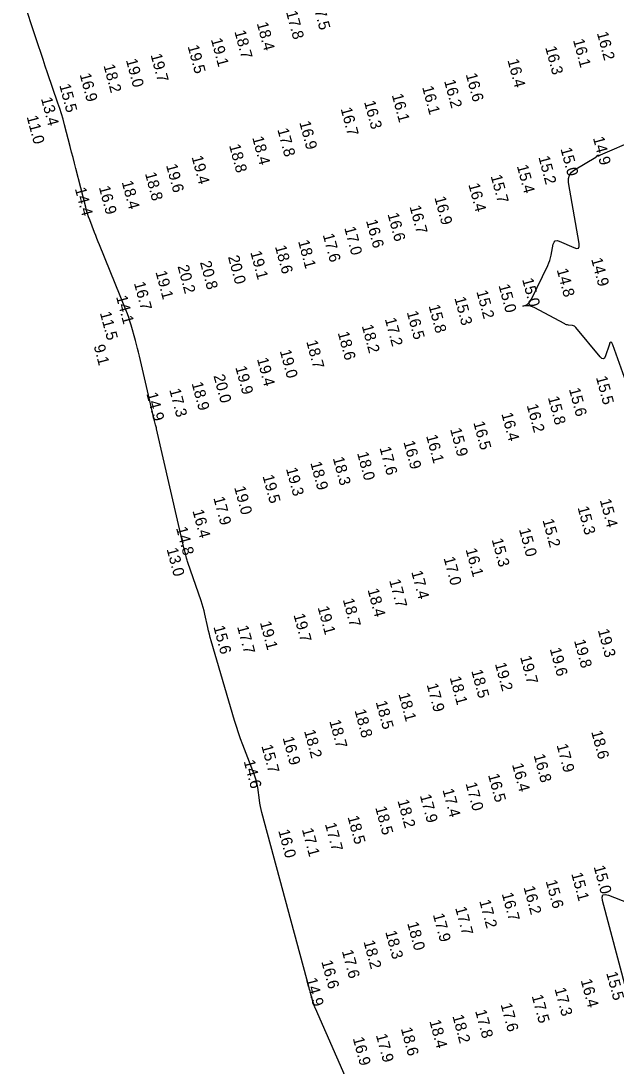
# Model space of a CAD drawing. Extents: x 988130 to 1132882, y 654656 to 841453.
# Drawn here: x 1033487.3 to 1033751.9, y 799581.1 to 800045.9 of the extents above; entities that cross this region are included whole.
import ezdxf

# ---------------------------------------------------------------- set-up
doc = ezdxf.new("R2010")
doc.units = 0
doc.layers.add('V-TOPO-MAJR', color=7, linetype='Continuous')
doc.layers.add('V-TOPO-SOUN', color=7, linetype='Continuous')

msp = doc.modelspace()

# ---------------------------------------------------------------- linework, layer by layer
at = {"layer": 'V-TOPO-MAJR'}
for points in [[(1033637.32, 799563.45), (1033618.24, 799606.75), (1033618.15, 799606.97), (1033618.06, 799607.19), (1033617.97, 799607.41), (1033617.89, 799607.63), (1033617.57, 799608.52), (1033617.5, 799608.74), (1033617.42, 799608.96), (1033617.35, 799609.19), (1033617.29, 799609.42), (1033616.27, 799613.12), (1033616.08, 799613.81), (1033615.9, 799614.5), (1033615.71, 799615.19), (1033615.52, 799615.89), (1033594.49, 799693.83), (1033594.14, 799695.21), (1033593.83, 799696.6), (1033593.58, 799698), (1033593.36, 799699.41), (1033592.6, 799705.06), (1033592.37, 799706.46), (1033592.05, 799707.85), (1033591.66, 799709.21), (1033591.19, 799710.55), (1033586.03, 799723.96), (1033585.03, 799726.65), (1033584.08, 799729.36), (1033583.19, 799732.08), (1033582.35, 799734.83), (1033571.96, 799770.23), (1033571.54, 799771.7), (1033571.15, 799773.17), (1033570.78, 799774.65), (1033570.43, 799776.13), (1033569.09, 799782.09), (1033568.74, 799783.57), (1033568.34, 799785.04), (1033567.91, 799786.5), (1033567.43, 799787.95), (1033561.51, 799805.11), (1033561.35, 799805.59), (1033561.2, 799806.08), (1033561.07, 799806.58), (1033560.94, 799807.07), (1033560.46, 799809.06), (1033560.34, 799809.56), (1033560.22, 799810.06), (1033560.11, 799810.56), (1033559.99, 799811.06), (1033547.68, 799864.49), (1033547.58, 799864.93), (1033547.47, 799865.38), (1033547.36, 799865.82), (1033547.24, 799866.27), (1033546.77, 799868.04), (1033546.65, 799868.48), (1033546.54, 799868.92), (1033546.43, 799869.37), (1033546.33, 799869.82), (1033540.08, 799896.85), (1033539.67, 799898.58), (1033539.23, 799900.32), (1033538.78, 799902.04), (1033538.3, 799903.76), (1033536.34, 799910.64), (1033535.83, 799912.35), (1033535.28, 799914.04), (1033534.67, 799915.72), (1033534.02, 799917.39), (1033522.27, 799946.34), (1033521.71, 799947.72), (1033521.16, 799949.1), (1033520.62, 799950.49), (1033520.08, 799951.88), (1033517.93, 799957.43), (1033517.42, 799958.83), (1033516.94, 799960.24), (1033516.51, 799961.66), (1033516.13, 799963.09), (1033511.76, 799980.27), (1033511.14, 799982.71), (1033510.51, 799985.16), (1033509.88, 799987.6), (1033509.25, 799990.03), (1033506.7, 799999.79), (1033506.05, 800002.22), (1033505.34, 800004.64), (1033504.59, 800007.04), (1033503.8, 800009.43), (1033499.22, 800022.78), (1033498.19, 800025.8), (1033497.17, 800028.83), (1033496.16, 800031.86), (1033495.16, 800034.89), (1033487.34, 800058.77)], [(1033757.23, 799883.27), (1033750.51, 799901.82), (1033750.08, 799902.72), (1033749.66, 799903.02), (1033749.24, 799902.71), (1033748.84, 799901.8), (1033747.26, 799896.93), (1033746.81, 799895.99), (1033746.26, 799895.6), (1033745.6, 799895.76), (1033744.85, 799896.48), (1033734.1, 799909.62), (1033733.79, 799909.93), (1033733.44, 799910.17), (1033733.05, 799910.34), (1033732.62, 799910.43), (1033730.8, 799910.63), (1033730.35, 799910.7), (1033729.92, 799910.81), (1033729.5, 799910.96), (1033729.09, 799911.16), (1033715.54, 799918.41), (1033714.33, 799918.93), (1033713.09, 799919.2), (1033711.82, 799919.23), (1033710.53, 799919.02), (1033711.75, 799919.47), (1033712.79, 799920.13), (1033713.65, 799921.02), (1033714.32, 799922.13), (1033721.56, 799937.16), (1033722.06, 799938.28), (1033722.48, 799939.42), (1033722.82, 799940.59), (1033723.09, 799941.79), (1033724.01, 799946.62), (1033724.35, 799947.61), (1033724.92, 799948.17), (1033725.7, 799948.31), (1033726.71, 799948.02), (1033733.14, 799945.13), (1033734.37, 799944.76), (1033735.17, 799944.94), (1033735.54, 799945.67), (1033735.49, 799946.96), (1033730.84, 799974.08), (1033730.76, 799975.82), (1033731.17, 799977.34), (1033732.06, 799978.64), (1033733.43, 799979.72), (1033742.89, 799985.37), (1033743.01, 799985.44), (1033743.11, 799985.52), (1033743.22, 799985.6), (1033743.32, 799985.69), (1033743.74, 799986.1), (1033743.83, 799986.17), (1033743.92, 799986.21), (1033744.01, 799986.24), (1033744.12, 799986.24), (1033744.56, 799986.23), (1033744.66, 799986.23), (1033744.77, 799986.24), (1033744.87, 799986.27), (1033744.97, 799986.31), (1033760.89, 799993.25)], [(1033756.41, 799615.21), (1033745.94, 799654.73), (1033745.74, 799656.29), (1033746.1, 799657.2), (1033747.05, 799657.47), (1033748.58, 799657.09), (1033757.36, 799653.69)]]:
    msp.add_lwpolyline(points, dxfattribs=at)

# ---------------------------------------------------------------- texts
at = {"layer": 'V-TOPO-SOUN'}
for s, p in [('17.5 ', (1033616.87, 800054.06)), ('17.8 ', (1033605.17, 800049.87)), ('18.4 ', (1033592.16, 800044.84)), ('19.1 ', (1033571.78, 800037.72)), ('18.7 ', (1033582.23, 800041.21)), ('16.2 ', (1033743.37, 800040.54)), ('19.5 ', (1033561.42, 800034.64)), ('16.3 ', (1033720.4, 800034.13)), ('16.1 ', (1033732.76, 800037.37)), ('19.0 ', (1033533.99, 800028.53)), ('19.7 ', (1033544.95, 800030.84)), ('16.4 ', (1033703.62, 800028.43)), ('18.2 ', (1033524.02, 800026.09)), ('16.9 ', (1033513.41, 800022.11)), ('16.2 ', (1033675.43, 800019.26)), ('16.6 ', (1033685.07, 800022.13)), ('15.5 ', (1033504.35, 800017.35)), ('16.1 ', (1033665.68, 800016.44)), ('13.4 ', (1033496.21, 800011.41)), ('16.3 ', (1033639.86, 800009.91)), ('16.1 ', (1033652.19, 800012.99)), ('16.7 ', (1033629.44, 800006.89)), ('11.0 ', (1033489.84, 800003.29)), ('16.9 ', (1033611.06, 800000.83)), ('17.8 ', (1033601.31, 799997.65)), ('18.4 ', (1033590.15, 799994.02)), ('14.9 ', (1033741.62, 799993.9)), ('18.8 ', (1033579.86, 799990.54)), ('15.0 ', (1033727.18, 799989.06)), ('19.6 ', (1033551.82, 799981.74)), ('19.4 ', (1033563.18, 799985.42)), ('15.2 ', (1033717.38, 799985.33)), ('18.8 ', (1033542.46, 799978.07)), ('15.4 ', (1033707.79, 799981.39)), ('18.4 ', (1033532.1, 799974.29)), ('16.4 ', (1033686.23, 799973.17)), ('15.7 ', (1033696.14, 799976.96)), ('14.4 ', (1033511.28, 799971.32)), ('16.9 ', (1033521.94, 799971.98)), ('16.7 ', (1033660.08, 799963.32)), ('16.9 ', (1033671.15, 799967.34)), ('16.6 ', (1033650.29, 799960.02)), ('17.0 ', (1033631.06, 799953.9)), ('16.6 ', (1033640.73, 799957.04)), ('17.6 ', (1033621.5, 799950.81)), ('18.6 ', (1033600.25, 799945.58)), ('18.1 ', (1033610.52, 799947.93)), ('20.0 ', (1033579.36, 799940.99)), ('19.1 ', (1033589.28, 799943.08)), ('14.9 ', (1033740.82, 799939.99)), ('20.2 ', (1033556.94, 799936.82)), ('20.8 ', (1033566.91, 799938.6)), ('14.8 ', (1033725.52, 799935.27)), ('19.1 ', (1033547.14, 799934.26)), ('15.0 ', (1033710.13, 799930.96)), ('16.7 ', (1033537.54, 799929.34)), ('15.0 ', (1033699.64, 799928.29)), ('14.1 ', (1033529.6, 799923.23)), ('15.3 ', (1033680.03, 799922.67)), ('15.2 ', (1033689.8, 799925.57)), ('15.8 ', (1033668.54, 799919.21)), ('11.5 ', (1033522.41, 799916.07)), ('17.2 ', (1033649.1, 799913.35)), ('16.5 ', (1033658.84, 799916.38)), ('18.2 ', (1033638.84, 799910.29)), ('18.7 ', (1033614.16, 799903.36)), ('18.6 ', (1033628.17, 799907.2)), ('9.1', (1033519.63, 799901.34)), ('19.0 ', (1033602.4, 799899.16)), ('19.4 ', (1033592.24, 799895.59)), ('19.9 ', (1033582.62, 799891.91)), ('18.9 ', (1033563.18, 799884.79)), ('20.0 ', (1033572.91, 799888.13)), ('15.5 ', (1033742.96, 799887.41)), ('14.9 ', (1033543.09, 799880.12)), ('17.3 ', (1033553.26, 799881.87)), ('15.6 ', (1033730.93, 799882.18)), ('16.2 ', (1033712.17, 799874.97)), ('15.8 ', (1033721.58, 799878.43)), ('16.4 ', (1033700.91, 799871.19)), ('16.5 ', (1033688.44, 799867.3)), ('16.1 ', (1033667.45, 799861.36)), ('15.9 ', (1033678.12, 799864.33)), ('16.9 ', (1033657.37, 799858.68)), ('18.3 ', (1033625.97, 799851.48)), ('18.0 ', (1033636.76, 799853.71)), ('17.6 ', (1033646.74, 799856.06)), ('18.9 ', (1033615.97, 799849.38)), ('19.5 ', (1033594.74, 799843.51)), ('19.3 ', (1033605.15, 799846.75)), ('19.0 ', (1033582.12, 799838.44)), ('17.9 ', (1033572.85, 799833.8)), ('15.3 ', (1033734.79, 799829.51)), ('15.4 ', (1033744.66, 799832.8)), ('16.4 ', (1033563.57, 799828.06)), ('15.2 ', (1033719.2, 799823.92)), ('14.8 ', (1033556.29, 799820.37)), ('15.0 ', (1033708.74, 799819.77)), ('15.3 ', (1033696.6, 799815.25)), ('13.0 ', (1033552.07, 799811.02)), ('16.1 ', (1033685, 799810.86)), ('17.0 ', (1033675.22, 799807.05)), ('17.4 ', (1033660.84, 799800.9)), ('17.7 ', (1033651.02, 799797.09)), ('18.4 ', (1033641.41, 799792.95)), ('18.7 ', (1033630.41, 799788.54)), ('19.7 ', (1033608.49, 799781.79)), ('19.1 ', (1033619.23, 799785.1)), ('19.1 ', (1033593.55, 799778.37)), ('15.6 ', (1033572.88, 799776.45)), ('17.7 ', (1033583.41, 799776.51)), ('19.3 ', (1033743.78, 799774.96)), ('19.8 ', (1033733.21, 799770.28)), ('19.6 ', (1033722.42, 799766.63)), ('19.2 ', (1033698.03, 799760)), ('19.7 ', (1033709.23, 799763.06)), ('18.1 ', (1033677.93, 799753.89)), ('18.5 ', (1033687.52, 799756.89)), ('17.9 ', (1033667.69, 799750.73)), ('18.1 ', (1033655.14, 799746.53)), ('18.5 ', (1033645.03, 799743.03)), ('18.8 ', (1033635.64, 799739.27)), ('18.7 ', (1033624.42, 799734.55)), ('16.9 ', (1033603.65, 799727.08)), ('18.2 ', (1033613.18, 799730.13)), ('18.6 ', (1033740.85, 799729.78)), ('15.7 ', (1033594.21, 799723.49)), ('17.9 ', (1033725.45, 799723.84)), ('14.6 ', (1033586.33, 799716.68)), ('16.8 ', (1033715.25, 799719.35)), ('16.4 ', (1033705.63, 799715.24)), ('16.5 ', (1033694.97, 799710.6)), ('17.4 ', (1033674.74, 799703.93)), ('17.0 ', (1033684.99, 799706.75)), ('18.2 ', (1033654.73, 799699.12)), ('17.9 ', (1033664.67, 799701.44)), ('18.5 ', (1033644.84, 799696.05)), ('18.5 ', (1033632.52, 799691.91)), ('16.0 ', (1033601.71, 799685.78)), ('17.1 ', (1033612.22, 799686.39)), ('17.7 ', (1033622.46, 799688.75)), ('15.1 ', (1033731.98, 799666.64)), ('15.0 ', (1033741.93, 799669.76)), ('15.6 ', (1033720.61, 799663.34)), ('16.7 ', (1033701.08, 799657.72)), ('16.2 ', (1033710.76, 799660.63)), ('17.2 ', (1033691.07, 799654.54)), ('17.9 ', (1033670.46, 799648.45)), ('17.7 ', (1033680.37, 799651.42)), ('18.0 ', (1033659.03, 799644.66)), ('18.3 ', (1033649.29, 799640.81)), ('18.2 ', (1033639.62, 799636.45)), ('17.6 ', (1033629.99, 799632.24)), ('16.6 ', (1033620.85, 799627.6)), ('14.9 ', (1033613.99, 799619.77)), ('16.4 ', (1033736.17, 799619.28)), ('15.5 ', (1033747.52, 799622.49)), ('17.3 ', (1033724.55, 799615.44)), ('17.5 ', (1033714.37, 799612.31)), ('17.8 ', (1033689.25, 799605.61)), ('17.6 ', (1033700.56, 799608.53)), ('18.4 ', (1033668.89, 799601.13)), ('18.2 ', (1033679.14, 799603.37)), ('18.6 ', (1033656.21, 799597.76)), ('16.9 ', (1033634.85, 799593.44)), ('17.9 ', (1033645.12, 799594.9))]:
    msp.add_text(s, height=5, rotation=285, dxfattribs=at).set_placement(p)

doc.saveas('drawing.dxf')
